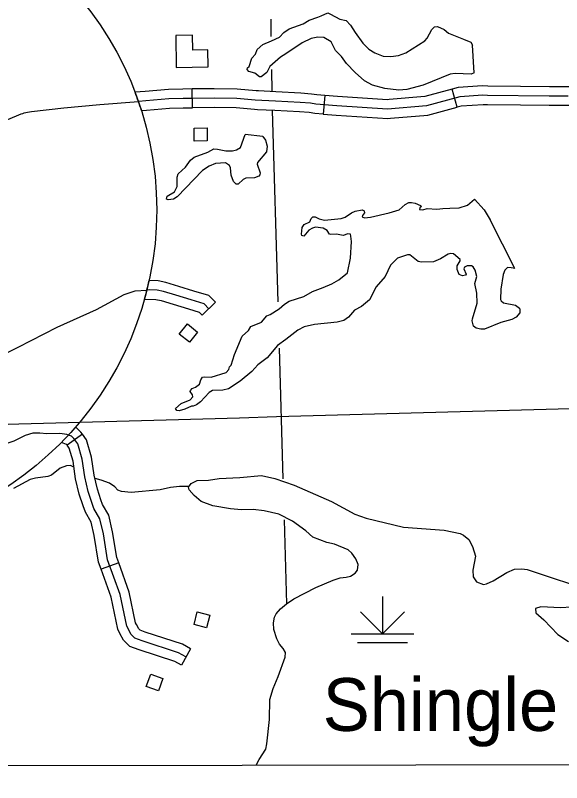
# Model space of a CAD drawing. Extents: x -19 to 366, y -4 to 359.
# Drawn here: x 159.865 to 160.692, y 173.954 to 175.117 of the extents above; entities that cross this region are included whole.
import ezdxf

# ---------------------------------------------------------------- set-up
doc = ezdxf.new("R2010")
doc.units = 0
for name, color, linetype in [('10', 7, 'Continuous'), ('21', 7, 'Continuous'), ('Level 19', 7, 'Continuous'), ('R_Alt Surface', 7, 'Continuous'), ('R_Axis Annot', 7, 'Continuous'), ('R_ROW', 7, 'Continuous'), ('R_Temp Easement', 7, 'Continuous'), ('Sheet Fence', 7, 'Continuous'), ('T_Drafting', 7, 'Continuous'), ('T_Indications', 7, 'Continuous')]:
    doc.layers.add(name, color=color, linetype=linetype)

msp = doc.modelspace()

# ---------------------------------------------------------------- linework, layer by layer
at = {"layer": '10'}
msp.add_lwpolyline([(160.1087, 175.0381), (160.1568, 175.039), (160.1563, 175.0644), (160.1336, 175.064), (160.1332, 175.0867), (160.1078, 175.0862)], close=True, dxfattribs=at)
at = {"layer": '21'}
for points in [[(160.1358, 174.9263), (160.1355, 174.946), (160.1552, 174.9464), (160.1556, 174.9267)], [(160.1257, 174.6493), (160.141, 174.6368), (160.1285, 174.6215), (160.1132, 174.6339)], [(160.1546, 174.1889), (160.1356, 174.1938), (160.1405, 174.213), (160.1596, 174.208)], [(160.0632, 174.1002), (160.0699, 174.1187), (160.0885, 174.112), (160.0818, 174.0935)]]:
    msp.add_lwpolyline(points, close=True, dxfattribs=at)
at = {"layer": 'Level 19'}
msp.add_circle((159.5775, 174.822), 0.5015, dxfattribs=at)
at = {"layer": 'R_Alt Surface'}
msp.add_lwpolyline([(159.3724, 173.9798), (160.2085, 173.9806), (160.9979, 173.9822)], dxfattribs=at)
at = {"layer": 'R_Axis Annot'}
for points in [[(160.2517, 175.111), (160.2521, 175.0846)], [(160.2529, 175.0346), (160.2534, 175.0012)], [(160.254, 174.9728), (160.2624, 174.6828)], [(160.2644, 174.6124), (160.2702, 174.4146)], [(160.272, 174.3525), (160.2757, 174.2253)]]:
    msp.add_lwpolyline(points, dxfattribs=at)
at = {"layer": 'R_ROW'}
for p, q in [((160.133, 174.9769), (160.1326, 175.0053)), ((160.5341, 174.9778), (160.5266, 175.0052)), ((160.3335, 174.9955), (160.3313, 174.9672)), ((160.4333, 174.961), (160.4333, 174.961)), ((160.148, 174.6624), (160.1681, 174.6824))]:
    msp.add_line(p, q, dxfattribs=at)
for points in [[(160.1326, 175.0053), (160.1186, 175.0051), (160.0967, 175.0043), (160.0613, 175.0016), (160.0462, 175.0003)], [(160.2334, 175.0023), (160.2294, 175.0025), (160.2011, 175.0052), (160.1659, 175.0057), (160.1328, 175.0053), (160.1326, 175.0053)], [(160.3335, 174.9955), (160.3216, 174.9965), (160.3134, 174.9977), (160.2975, 174.9992), (160.2595, 175.001), (160.2334, 175.0023)], [(160.5266, 175.0052), (160.4849, 174.9938), (160.431, 174.9893)], [(160.6302, 175.0091), (160.5803, 175.0098), (160.5726, 175.0099), (160.5357, 175.0077), (160.5266, 175.0052)], [(160.73, 175.0085), (160.7022, 175.0085), (160.6738, 175.0086), (160.6302, 175.0091)], [(160.5802, 174.9956), (160.573, 174.9957), (160.538, 174.9936), (160.4874, 174.9797), (160.4288, 174.9749), (160.3519, 174.9798), (160.32, 174.9824), (160.3117, 174.9836), (160.2965, 174.985), (160.2588, 174.9868), (160.2283, 174.9884), (160.2003, 174.991), (160.1659, 174.9915), (160.133, 174.9911), (160.119, 174.9909), (160.0975, 174.9902), (160.0625, 174.9874), (160.0518, 174.9865)], [(160.431, 174.9893), (160.4287, 174.9891), (160.3529, 174.994), (160.3335, 174.9955)], [(160.7022, 174.9943), (160.6737, 174.9944), (160.5802, 174.9956)], [(159.766, 174.9222), (159.8736, 174.9678), (159.876, 174.9684), (159.8784, 174.969), (159.8808, 174.9696), (159.8832, 174.9701), (159.8862, 174.9707), (159.8893, 174.9712), (159.9384, 174.9766), (159.9927, 174.9817), (160.0513, 174.9865)], [(160.6298, 174.9807), (160.58, 174.9814), (160.5733, 174.9815), (160.5403, 174.9795), (160.5341, 174.9778)], [(160.73, 174.9801), (160.7022, 174.9801), (160.6736, 174.9802), (160.6298, 174.9807)], [(160.0559, 174.9726), (160.0636, 174.9733), (160.0983, 174.976), (160.1193, 174.9767), (160.133, 174.9769)], [(160.2319, 174.9739), (160.2273, 174.9742), (160.1995, 174.9768), (160.1659, 174.9773), (160.1332, 174.9769), (160.133, 174.9769)], [(160.3313, 174.9672), (160.3184, 174.9683), (160.31, 174.9695), (160.2955, 174.9708), (160.2581, 174.9726), (160.2319, 174.9739)], [(160.3313, 174.9672), (160.3509, 174.9657), (160.429, 174.9606), (160.4333, 174.961)], [(160.4333, 174.961), (160.4899, 174.9657), (160.5341, 174.9778)], [(160.0631, 174.7149), (160.0631, 174.7149)], [(160.1681, 174.6824), (160.1582, 174.6923), (160.1354, 174.6992), (160.1124, 174.7063), (160.0928, 174.7123), (160.0814, 174.7148), (160.0675, 174.7152)], [(159.9284, 174.6444), (159.9878, 174.6712), (160.0299, 174.6939), (160.0465, 174.6995), (160.0641, 174.7007)], [(160.158, 174.6724), (160.1507, 174.6798), (160.1313, 174.6856), (160.1082, 174.6927), (160.0892, 174.6985), (160.0797, 174.7007), (160.0683, 174.701), (160.0641, 174.7007)], [(160.0605, 174.687), (160.0779, 174.6865), (160.0855, 174.6848), (160.1041, 174.6791), (160.1272, 174.672), (160.1431, 174.6672), (160.148, 174.6624)], [(160.0652, 174.6865), (160.0651, 174.6865)], [(159.6314, 174.4208), (159.6109, 174.5017), (159.6109, 174.5088), (159.6131, 174.5152), (159.618, 174.5214), (159.6242, 174.5275), (159.6285, 174.5297), (159.6346, 174.5306), (159.6441, 174.5297), (159.6583, 174.5254), (159.6709, 174.5239), (159.6958, 174.5232), (159.7247, 174.5235), (159.7342, 174.5239), (159.7514, 174.5229), (159.7751, 174.5223), (159.7772, 174.5414), (159.7828, 174.5555), (159.7994, 174.574), (159.8279, 174.5934), (159.8691, 174.6143), (159.9284, 174.6444)]]:
    msp.add_lwpolyline(points, dxfattribs=at)
for centre, start, end in [((159.5776, 174.8221), 17.4745, 20.828), ((159.5776, 174.822), 344.3774, 347.702)]:
    msp.add_arc(centre, 0.5014, start, end, dxfattribs=at)
at = {"layer": 'R_Temp Easement'}
for points in [[(160.3281, 175.1159), (160.3384, 175.1205), (160.3421, 175.1186), (160.3562, 175.1109), (160.3661, 175.109), (160.3727, 175.1019), (160.3795, 175.0908), (160.391, 175.0749), (160.4004, 175.0658), (160.4094, 175.0599), (160.4218, 175.0552), (160.4336, 175.0544), (160.4451, 175.0558), (160.4562, 175.06), (160.4853, 175.0781), (160.4886, 175.0822), (160.4958, 175.0954), (160.4997, 175.0993), (160.5042, 175.1001), (160.5145, 175.0954), (160.5209, 175.0898), (160.5438, 175.0809), (160.5547, 175.076), (160.5574, 175.0717)], [(160.5596, 175.0296), (160.5555, 175.0278), (160.531, 175.0289), (160.5233, 175.028), (160.4828, 175.0113), (160.4581, 175.0046), (160.4458, 175.0036), (160.4247, 175.0059), (160.4057, 175.0111), (160.3938, 175.0175), (160.3798, 175.0301), (160.3667, 175.0441), (160.3589, 175.0544), (160.35, 175.0634), (160.343, 175.0765), (160.3322, 175.0832), (160.3231, 175.0836), (160.3129, 175.082), (160.2992, 175.0753), (160.2747, 175.0584), (160.2664, 175.0537), (160.2504, 175.0392), (160.246, 175.0304), (160.237, 175.0238), (160.2345, 175.0239), (160.2278, 175.0291), (160.2183, 175.0318), (160.216, 175.0346), (160.2167, 175.0376), (160.2189, 175.0396), (160.2232, 175.0522), (160.2284, 175.0583), (160.231, 175.065), (160.2398, 175.0728), (160.2527, 175.0781), (160.2651, 175.0838), (160.2713, 175.091), (160.2797, 175.0964), (160.3008, 175.1042), (160.31, 175.1097), (160.3228, 175.1139), (160.3281, 175.1159)], [(160.5596, 175.0296), (160.5574, 175.0717)], [(160.2396, 174.9333), (160.2439, 174.9279), (160.2465, 174.9185), (160.2453, 174.9103), (160.2319, 174.8937), (160.2314, 174.8915), (160.2358, 174.8781), (160.2353, 174.875), (160.2338, 174.8731), (160.227, 174.8709), (160.2141, 174.8703), (160.2098, 174.8681), (160.2025, 174.8613), (160.1991, 174.8609), (160.1953, 174.865), (160.1919, 174.8748), (160.1909, 174.8856), (160.189, 174.8895), (160.183, 174.8934), (160.1681, 174.8922), (160.1585, 174.8886), (160.1486, 174.8818), (160.1098, 174.8418), (160.1044, 174.8383), (160.0961, 174.8372), (160.094, 174.8383), (160.095, 174.8427), (160.1057, 174.8495), (160.1099, 174.8578), (160.1101, 174.8718), (160.1115, 174.8766), (160.1225, 174.887), (160.1301, 174.8976), (160.1357, 174.9021), (160.1562, 174.9096), (160.1656, 174.9144), (160.1713, 174.9143), (160.1837, 174.9115), (160.1939, 174.9116)], [(160.1939, 174.9116), (160.1999, 174.9133), (160.2058, 174.9168), (160.213, 174.9361)], [(160.2396, 174.9333), (160.213, 174.9361)], [(160.3731, 174.7825), (160.3723, 174.7853), (160.3685, 174.7858), (160.3612, 174.7834), (160.3515, 174.7855), (160.3428, 174.7846), (160.3407, 174.7855), (160.3374, 174.7907), (160.331, 174.7946), (160.3193, 174.7959), (160.3151, 174.7945), (160.3095, 174.7914), (160.3019, 174.7825), (160.2986, 174.7832), (160.2982, 174.7851), (160.2994, 174.7956), (160.3023, 174.8), (160.311, 174.8041), (160.3128, 174.8093), (160.3154, 174.8114), (160.3188, 174.8115), (160.3249, 174.8085), (160.3331, 174.8064), (160.3586, 174.8093), (160.3647, 174.811), (160.3739, 174.8178), (160.3797, 174.8202), (160.3903, 174.8222), (160.3931, 174.8206), (160.3936, 174.8179), (160.3906, 174.8135), (160.3903, 174.8116), (160.3939, 174.81), (160.4026, 174.8109), (160.4313, 174.8177), (160.4462, 174.8221), (160.4553, 174.8301), (160.461, 174.8332), (160.4651, 174.8335), (160.4704, 174.8322), (160.4788, 174.829), (160.4802, 174.8273), (160.4783, 174.8255)], [(160.4783, 174.8255), (160.4776, 174.8251), (160.4771, 174.8227), (160.482, 174.8224), (160.4888, 174.8244), (160.5032, 174.8231), (160.5123, 174.8241), (160.5231, 174.8245), (160.5373, 174.8251), (160.5495, 174.8293), (160.5606, 174.8382), (160.575, 174.8224), (160.584, 174.807)], [(160.6213, 174.7333), (160.584, 174.807)], [(160.1077, 174.5213), (160.1161, 174.5289), (160.1299, 174.5343), (160.1338, 174.5391), (160.1331, 174.5421), (160.1298, 174.5468), (160.13, 174.5487), (160.1326, 174.5516), (160.1375, 174.5537), (160.144, 174.5582), (160.146, 174.5647), (160.1486, 174.5686), (160.152, 174.5692), (160.1617, 174.5686), (160.1841, 174.5756), (160.1882, 174.5805), (160.1895, 174.5843), (160.1919, 174.587), (160.1967, 174.6028), (160.2086, 174.6307), (160.2179, 174.6394), (160.2218, 174.6456), (160.2378, 174.6518), (160.2459, 174.6616), (160.2506, 174.6636), (160.2643, 174.672), (160.2725, 174.6795), (160.2795, 174.684), (160.3017, 174.6907), (160.3151, 174.6987), (160.3313, 174.7045), (160.3442, 174.7102), (160.3547, 174.7161), (160.3682, 174.7268), (160.3726, 174.7489), (160.3738, 174.7741), (160.3731, 174.7825)], [(160.4983, 174.7436), (160.4803, 174.7427), (160.4752, 174.7441), (160.4625, 174.7539), (160.4587, 174.7542), (160.4438, 174.749), (160.433, 174.7384), (160.4248, 174.721), (160.4116, 174.7056), (160.4015, 174.6856), (160.3894, 174.6757), (160.3785, 174.6704), (160.3697, 174.6595), (160.3622, 174.6546), (160.3521, 174.6519), (160.318, 174.6483), (160.3025, 174.6448), (160.2926, 174.6397), (160.2746, 174.6259), (160.2621, 174.6169), (160.2463, 174.5978), (160.2324, 174.5873), (160.2231, 174.5771), (160.2056, 174.5624), (160.1878, 174.551), (160.1793, 174.5492), (160.1637, 174.5487), (160.1583, 174.5454), (160.1451, 174.5313), (160.1393, 174.5268), (160.1342, 174.5245), (160.1319, 174.5248), (160.1218, 174.5204), (160.1129, 174.5176), (160.1097, 174.5183), (160.1077, 174.5213)], [(160.6213, 174.7333), (160.6158, 174.7341), (160.6101, 174.735), (160.6064, 174.7309), (160.6036, 174.7242), (160.6002, 174.7021), (160.5997, 174.6866), (160.6007, 174.6841), (160.6044, 174.6815), (160.6224, 174.6777), (160.6284, 174.6734), (160.6292, 174.6706), (160.6289, 174.666), (160.6233, 174.6595), (160.6171, 174.6558), (160.6003, 174.6513), (160.5757, 174.6414), (160.57, 174.6414), (160.563, 174.643), (160.5587, 174.6462), (160.5569, 174.6539), (160.5572, 174.6572), (160.5646, 174.681), (160.5638, 174.696), (160.5607, 174.7105), (160.5641, 174.7214), (160.5615, 174.7307), (160.5583, 174.7357), (160.556, 174.7374), (160.5492, 174.7375), (160.5451, 174.7351), (160.544, 174.7326), (160.5475, 174.7247), (160.5466, 174.7232), (160.5423, 174.7222), (160.5371, 174.7241), (160.534, 174.7319), (160.5339, 174.7376), (160.5385, 174.7447), (160.5388, 174.7469), (160.5286, 174.7553), (160.5243, 174.7558), (160.5205, 174.7552), (160.5088, 174.7481), (160.4983, 174.7436)], [(159.9526, 174.433), (159.9486, 174.4349), (159.9422, 174.4344), (159.9328, 174.4308), (159.9194, 174.4204), (159.9141, 174.418), (159.8956, 174.4158), (159.8873, 174.4134), (159.8622, 174.4001)], [(160.1276, 174.4032), (160.1136, 174.4028), (160.1, 174.4014), (160.0842, 174.3982), (160.0404, 174.3941), (160.0256, 174.3954), (160.0203, 174.3976), (160.0157, 174.4025), (160.0077, 174.408), (159.9951, 174.4128), (159.9859, 174.415)], [(160.2294, 173.9806), (160.2342, 173.9895), (160.2442, 174.0053), (160.2459, 174.0129), (160.2499, 174.0498), (160.2502, 174.0802), (160.2556, 174.097), (160.2629, 174.1153), (160.2738, 174.1443), (160.274, 174.1516), (160.2705, 174.1576), (160.2652, 174.164), (160.2609, 174.1723), (160.2565, 174.1862), (160.256, 174.1965), (160.2573, 174.2049), (160.2599, 174.2102), (160.2666, 174.2175), (160.2756, 174.2253), (160.2868, 174.2326), (160.3198, 174.2502), (160.3465, 174.2613), (160.357, 174.2645), (160.3661, 174.2654), (160.3725, 174.2674), (160.3796, 174.2716), (160.3829, 174.2762), (160.3839, 174.2846), (160.3804, 174.2933), (160.3746, 174.3019), (160.3688, 174.3072), (160.3483, 174.3156), (160.3369, 174.3181), (160.3156, 174.3265), (160.3049, 174.3358), (160.2846, 174.3507), (160.264, 174.361), (160.2416, 174.3664), (160.2249, 174.368), (160.2072, 174.3678), (160.1909, 174.3694), (160.164, 174.3739), (160.1465, 174.3805), (160.1357, 174.3895), (160.1281, 174.3981), (160.1269, 174.4022), (160.1313, 174.4076), (160.1403, 174.4119), (160.1573, 174.4126), (160.1735, 174.4151), (160.2049, 174.4167), (160.2378, 174.4199), (160.2579, 174.4152), (160.2871, 174.405), (160.3439, 174.3801), (160.3793, 174.3612), (160.3964, 174.3551), (160.453, 174.3415), (160.5143, 174.3367), (160.5386, 174.3318), (160.5439, 174.3292), (160.552, 174.3225), (160.5571, 174.3123), (160.5618, 174.2976)], [(160.5618, 174.2976), (160.558, 174.2762), (160.5582, 174.266), (160.5636, 174.2585), (160.5738, 174.2545), (160.5787, 174.2557), (160.5885, 174.26), (160.6091, 174.2728), (160.6207, 174.2776), (160.6321, 174.2785), (160.64, 174.2775), (160.7434, 174.243)], [(160.7241, 174.2214), (160.6908, 174.2194), (160.661, 174.2205), (160.653, 174.2181), (160.6531, 174.2116), (160.6654, 174.2008), (160.6866, 174.1787), (160.7026, 174.1683)]]:
    msp.add_lwpolyline(points, dxfattribs=at)
at = {"layer": 'Sheet Fence'}
for points in [[(168.7902, 2.2442), (168.5607, 10.8615), (168.3304, 19.479), (168.0993, 28.0965), (167.8673, 36.7142), (167.6346, 45.3321), (167.4011, 53.95), (167.1668, 62.5681), (166.9316, 71.1863), (166.6957, 79.8047), (166.459, 88.4232), (166.2215, 97.0418), (165.9832, 105.6605), (165.7441, 114.2794), (165.5043, 122.8984), (165.2636, 131.5176), (165.0221, 140.1368), (164.7799, 148.7563), (164.5369, 157.3758), (164.2931, 165.9955), (164.0485, 174.6153), (163.8031, 183.2352), (163.5569, 191.8553), (163.31, 200.4755), (163.0623, 209.0959), (162.8138, 217.7164), (162.5645, 226.337), (162.3145, 234.9577), (162.0637, 243.5786), (161.8121, 252.1997), (161.5597, 260.8208), (161.3066, 269.4421), (161.0527, 278.0636), (160.798, 286.6851), (160.5426, 295.3068), (160.2864, 303.9287), (160.0294, 312.5507), (159.7717, 321.1728), (159.5132, 329.7951), (159.2539, 338.4175), (158.9939, 347.04)], [(161.4532, 2.0533), (161.2336, 10.6702), (161.0133, 19.2873), (160.7922, 27.9044), (160.5704, 36.5217), (160.3478, 45.1392), (160.1245, 53.7568), (159.9003, 62.3745), (159.6754, 70.9923), (159.4498, 79.6103), (159.2234, 88.2284), (158.9962, 96.8466), (158.7683, 105.465), (158.5396, 114.0835), (158.3102, 122.7022), (158.08, 131.321), (157.849, 139.9399), (157.6173, 148.559), (157.3849, 157.1782), (157.1517, 165.7975), (156.9177, 174.417), (156.683, 183.0366), (156.511, 189.3363)], [(0, 172.2839), (7.1335, 172.2883), (14.267, 172.3015), (21.4005, 172.3236), (28.5339, 172.3544), (35.6673, 172.3941), (42.8006, 172.4426), (49.9339, 172.4999), (57.0671, 172.566), (64.2002, 172.6409), (71.3332, 172.7246), (78.4661, 172.8172), (85.5989, 172.9186), (92.7315, 173.0287), (99.8641, 173.1477), (106.9964, 173.2755), (114.1286, 173.4122), (121.2606, 173.5576), (128.3925, 173.7119), (135.5241, 173.8749), (142.6555, 174.0468), (149.7867, 174.2275), (156.9177, 174.417), (164.0485, 174.6153), (171.179, 174.8224), (178.3092, 175.0383), (185.4392, 175.2631), (192.5688, 175.4966), (199.6982, 175.739), (206.8273, 175.9902), (213.9561, 176.2502), (221.0845, 176.5189), (228.2126, 176.7965), (235.3404, 177.083), (242.4677, 177.3782), (249.5948, 177.6822), (256.7214, 177.995), (263.8476, 178.3167), (270.9735, 178.6471), (278.0989, 178.9863), (285.2239, 179.3344), (292.3485, 179.6912), (299.4726, 180.0569), (306.5963, 180.4314), (313.7195, 180.8146), (320.8422, 181.2067), (327.9644, 181.6076), (335.0862, 182.0172), (342.2074, 182.4357)]]:
    msp.add_spline(points, degree=3, dxfattribs=at)
at = {"layer": 'T_Drafting'}
for p, q in [((160.4209, 174.2364), (160.4209, 174.1796)), ((160.4209, 174.1796), (160.3875, 174.2131)), ((160.4209, 174.1796), (160.4544, 174.2131)), ((160.3736, 174.1796), (160.4683, 174.1796)), ((160.3831, 174.1667), (160.4588, 174.1667))]:
    msp.add_line(p, q, dxfattribs=at)
at = {"layer": 'T_Indications'}
for p, q in [((159.9665, 174.4822), (159.9434, 174.4656)), ((160.0215, 174.2876), (159.9947, 174.278)), ((160.1303, 174.1573), (160.1164, 174.1325))]:
    msp.add_line(p, q, dxfattribs=at)
for points in [[(159.9665, 174.4822), (159.9642, 174.4853), (159.9579, 174.4913), (159.9553, 174.4923)], [(159.9452, 174.481), (159.9429, 174.4819), (159.9325, 174.4835), (159.9126, 174.4826), (159.9018, 174.4837), (159.8912, 174.4836), (159.8798, 174.4805), (159.8625, 174.4715), (159.8219, 174.458), (159.8077, 174.4565), (159.769, 174.4498)], [(159.9595, 174.4676), (159.9535, 174.4759), (159.9501, 174.4791), (159.9452, 174.481)], [(159.9946, 174.3826), (159.9891, 174.3992), (159.9841, 174.4201), (159.9802, 174.4473), (159.9725, 174.4739), (159.9665, 174.4822)], [(159.9434, 174.4656), (159.9428, 174.4665), (159.9424, 174.4668), (159.9346, 174.4699)], [(160.1233, 174.1449), (160.1122, 174.1511), (160.0568, 174.1691), (160.046, 174.173), (160.0401, 174.1789), (160.0335, 174.1916), (160.0237, 174.2393), (160.0047, 174.2921), (159.9982, 174.3313), (159.993, 174.3542), (159.9839, 174.3698), (159.9754, 174.3953), (159.9702, 174.4175), (159.9663, 174.4443), (159.9595, 174.4676)], [(159.9676, 174.3737), (159.9617, 174.3914), (159.9562, 174.4148), (159.9523, 174.4412), (159.9466, 174.4613), (159.9434, 174.4656)], [(160.0215, 174.2876), (160.0186, 174.2957), (160.0122, 174.3341), (160.0064, 174.3594), (159.9969, 174.3757), (159.9946, 174.3826)], [(159.9947, 174.278), (159.9909, 174.2886), (159.9843, 174.3286), (159.9796, 174.3489), (159.9709, 174.3639), (159.9676, 174.3737)], [(160.0484, 174.1937), (160.047, 174.1964), (160.0374, 174.2431), (160.0215, 174.2876)], [(160.0233, 174.1805), (160.0199, 174.1868), (160.01, 174.2354), (159.9947, 174.278)], [(160.1303, 174.1573), (160.1179, 174.1642), (160.0614, 174.1825), (160.0538, 174.1853), (160.0517, 174.1874), (160.0484, 174.1937)], [(160.1164, 174.1325), (160.1065, 174.1381), (160.0522, 174.1557), (160.0382, 174.1607), (160.0286, 174.1704), (160.0233, 174.1805)]]:
    msp.add_lwpolyline(points, dxfattribs=at)

# ---------------------------------------------------------------- texts
at = {"layer": 'R_Temp Easement'}
msp.add_text('Shingle', height=0.08, dxfattribs=at).set_placement((160.3304, 174.0327))

doc.saveas('drawing.dxf')
